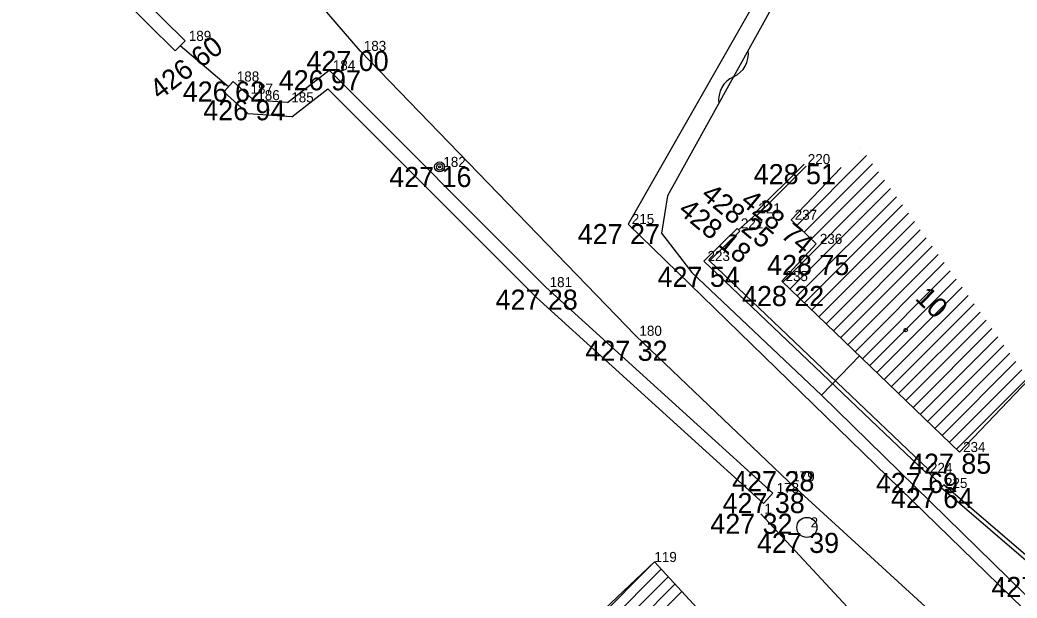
# Model space of a CAD drawing. Extents: x -559180 to -551373, y -1076947 to -1072071.
# Drawn here: x -554607.88 to -554558.25, y -1073349.58 to -1073320.83 of the extents above; entities that cross this region are included whole.
import ezdxf

# ---------------------------------------------------------------- set-up
doc = ezdxf.new("R2010")
doc.units = 0
for name, color, linetype in [('12_PLOTY', 7, 'Continuous'), ('13_PLOTY', 7, 'Continuous'), ('14_BUDOVY', 7, 'Continuous'), ('17_KOMUNIKACE', 7, 'Continuous'), ('18_POLOHOPIS', 7, 'Continuous'), ('1_VODA_ZN', 7, 'Continuous'), ('20_EL_ZN', 7, 'Continuous'), ('30_SDEL_ZN', 7, 'Continuous'), ('32', 7, 'Continuous'), ('3_BODY', 7, 'Continuous'), ('40_KANAL_ZN', 7, 'Continuous'), ('47_ZN_STAV_OBJ$', 7, 'Continuous'), ('54_C_POPISNA', 7, 'Continuous'), ('6_VYSKY', 7, 'Continuous')]:
    doc.layers.add(name, color=color, linetype=linetype)

# ---------------------------------------------------------------- blocks, each defined once
blk = doc.blocks.new('POINT_DISPLAY')
blk.add_line((0, 0), (0, 0))
blk = doc.blocks.new('SLB')
at = {"layer": '20_EL_ZN'}
for radius in [0.25, 0.158, 0.05]:
    blk.add_circle((0, 0), radius, dxfattribs=at)
blk = doc.blocks.new('SAK')
at = {"layer": '40_KANAL_ZN'}
blk.add_circle((0, 0), 0.5, dxfattribs=at)
blk = doc.blocks.new('BZ')
at = {"layer": '47_ZN_STAV_OBJ$'}
blk.add_circle((0, 0), 0.0875, dxfattribs=at)
blk = doc.blocks.new('SDEP')
at = {"layer": '30_SDEL_ZN'}
for centre, radius, start, end in [((0.75, -1.001), 1.251, 53.1529, 126.8469), ((2.25, 1), 1.25, 233.13, 306.8698)]:
    blk.add_arc(centre, radius, start, end, dxfattribs=at)

msp = doc.modelspace()

# ---------------------------------------------------------------- linework, layer by layer
at = {"layer": '12_PLOTY'}
for p, q in [((-554603.386, -1073319.156), (-554600.153, -1073322.366)), ((-554602.41, -1073319.14), (-554599.66, -1073321.87)), ((-554600.153, -1073322.366), (-554599.66, -1073321.87)), ((-554597.504, -1073324.15), (-554599.906, -1073322.118)), ((-554594.56, -1073324.93), (-554592.49, -1073323.33)), ((-554592.49, -1073323.33), (-554581.7, -1073334.12)), ((-554597.737, -1073324.411), (-554597.27, -1073323.89)), ((-554596.59, -1073324.5), (-554597.27, -1073323.89)), ((-554594.341, -1073325.645), (-554592.548, -1073324.26)), ((-554592.548, -1073324.26), (-554582.17, -1073334.638)), ((-554596.519, -1073325.503), (-554597.737, -1073324.411)), ((-554596.25, -1073324.82), (-554596.59, -1073324.5)), ((-554594.56, -1073324.93), (-554596.25, -1073324.82)), ((-554594.341, -1073325.645), (-554596.519, -1073325.503)), ((-554571.31, -1073330.45), (-554568.85, -1073328)), ((-554571.204, -1073330.556), (-554568.744, -1073328.106)), ((-554571.257, -1073330.503), (-554572.11, -1073331.272)), ((-554571.31, -1073330.45), (-554571.204, -1073330.556)), ((-554573.84, -1073332.82), (-554572.18, -1073331.2)), ((-554572.18, -1073331.2), (-554572.04, -1073331.343)), ((-554573.552, -1073332.818), (-554572.04, -1073331.343)), ((-554562.77, -1073343.36), (-554573.84, -1073332.82)), ((-554562.632, -1073343.215), (-554573.552, -1073332.818)), ((-554581.7, -1073334.12), (-554570.4, -1073344.36)), ((-554582.17, -1073334.638), (-554570.87, -1073344.878)), ((-554562.77, -1073343.36), (-554562.632, -1073343.215)), ((-554562.701, -1073343.288), (-554561.954, -1073344.034)), ((-554562.02, -1073344.11), (-554561.889, -1073343.958)), ((-554557.06, -1073348.37), (-554562.02, -1073344.11)), ((-554556.929, -1073348.218), (-554561.889, -1073343.958)), ((-554570.4, -1073344.36), (-554570.87, -1073344.878)), ((-554571.01, -1073345.39), (-554558.19, -1073359.14))]:
    msp.add_line(p, q, dxfattribs=at)
at = {"layer": '13_PLOTY'}
for p, q in [((-554569.04, -1073317.67), (-554575.65, -1073329.58)), ((-554575.65, -1073329.58), (-554575.95, -1073331.44)), ((-554575.95, -1073331.44), (-554574.43, -1073333.39)), ((-554574.43, -1073333.39), (-554567.98, -1073339.5)), ((-554567.98, -1073339.5), (-554555.74, -1073351.47))]:
    msp.add_line(p, q, dxfattribs=at)
at = {"layer": '14_BUDOVY'}
for p, q in [((-554567.005, -1073328.171), (-554569.5, -1073330.77)), ((-554568.25, -1073331.97), (-554569.5, -1073330.77)), ((-554569.96, -1073333.82), (-554568.25, -1073331.97)), ((-554561.12, -1073342.32), (-554569.96, -1073333.82)), ((-554557.654, -1073338.716), (-554561.12, -1073342.32)), ((-554607.88, -1073377.6), (-554576.3, -1073347.79)), ((-554576.3, -1073347.79), (-554567.45, -1073357.3))]:
    msp.add_line(p, q, dxfattribs=at)
at = {"layer": '17_KOMUNIKACE'}
for p, q in [((-554590.95, -1073322.37), (-554607.62, -1073302.94)), ((-554569.71, -1073317.17), (-554577.61, -1073330.98)), ((-554577.23, -1073336.54), (-554590.95, -1073322.37)), ((-554577.61, -1073330.98), (-554556.05, -1073351.94)), ((-554569.62, -1073343.78), (-554577.23, -1073336.54)), ((-554569.62, -1073343.78), (-554554.58, -1073357.52))]:
    msp.add_line(p, q, dxfattribs=at)
at = {"layer": '18_POLOHOPIS'}
msp.add_line((-554567.98, -1073339.5), (-554566.096, -1073337.535), dxfattribs=at)
at = {"layer": '32'}
for p, q in [((-554569.213, -1073331.046), (-554565.74, -1073327.573)), ((-554568.852, -1073331.392), (-554565.442, -1073327.983)), ((-554568.491, -1073331.738), (-554565.145, -1073328.392)), ((-554569.912, -1073333.866), (-554564.848, -1073328.802)), ((-554569.551, -1073334.213), (-554564.55, -1073329.212)), ((-554569.191, -1073334.56), (-554564.253, -1073329.622)), ((-554568.83, -1073334.906), (-554563.956, -1073330.031)), ((-554568.47, -1073335.253), (-554563.658, -1073330.441)), ((-554568.109, -1073335.599), (-554563.361, -1073330.851)), ((-554567.749, -1073335.946), (-554563.064, -1073331.261)), ((-554567.388, -1073336.293), (-554562.766, -1073331.67)), ((-554567.028, -1073336.639), (-554562.469, -1073332.08)), ((-554566.667, -1073336.986), (-554562.172, -1073332.49)), ((-554566.307, -1073337.332), (-554561.874, -1073332.9)), ((-554565.947, -1073337.679), (-554561.577, -1073333.31)), ((-554565.586, -1073338.026), (-554561.28, -1073333.719)), ((-554565.226, -1073338.372), (-554560.982, -1073334.129)), ((-554564.865, -1073338.719), (-554560.685, -1073334.539)), ((-554564.505, -1073339.066), (-554560.388, -1073334.949)), ((-554564.144, -1073339.412), (-554560.09, -1073335.358)), ((-554563.784, -1073339.759), (-554559.793, -1073335.768)), ((-554563.423, -1073340.105), (-554559.496, -1073336.178)), ((-554563.063, -1073340.452), (-554559.198, -1073336.588)), ((-554562.702, -1073340.799), (-554558.901, -1073336.998)), ((-554562.342, -1073341.145), (-554558.604, -1073337.407)), ((-554561.981, -1073341.492), (-554558.306, -1073337.817)), ((-554561.621, -1073341.839), (-554558.009, -1073338.227)), ((-554561.26, -1073342.185), (-554557.712, -1073338.637)), ((-554607.019, -1073378.509), (-554576.3, -1073347.79)), ((-554606.675, -1073378.872), (-554575.959, -1073348.156)), ((-554606.331, -1073379.235), (-554575.618, -1073348.523)), ((-554605.987, -1073379.598), (-554575.277, -1073348.889)), ((-554605.643, -1073379.961), (-554574.937, -1073349.255))]:
    msp.add_line(p, q, dxfattribs=at)

# ---------------------------------------------------------------- block references
at = {"layer": '1_VODA_ZN'}
for p in [(-554599.66, -1073321.87), (-554590.95, -1073322.37), (-554592.49, -1073323.33), (-554597.27, -1073323.89), (-554596.59, -1073324.5), (-554596.25, -1073324.82), (-554594.56, -1073324.93), (-554586.99, -1073328.14), (-554568.85, -1073328), (-554571.31, -1073330.45), (-554577.61, -1073330.98), (-554572.18, -1073331.2), (-554569.5, -1073330.77), (-554568.25, -1073331.97), (-554573.84, -1073332.82), (-554581.7, -1073334.12), (-554569.96, -1073333.82), (-554577.23, -1073336.54), (-554561.12, -1073342.32), (-554562.77, -1073343.36), (-554569.62, -1073343.78), (-554562.02, -1073344.11), (-554570.4, -1073344.36), (-554571.01, -1073345.39), (-554568.71, -1073346.07), (-554576.3, -1073347.79)]:
    msp.add_blockref('POINT_DISPLAY', p, dxfattribs=at)
at = {"layer": '20_EL_ZN'}
msp.add_blockref('SLB', (-554586.99, -1073328.14), dxfattribs=at)
at = {"layer": '30_SDEL_ZN', "xscale": 1.0000005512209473, "yscale": 1.0000005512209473, "rotation": 60.96978130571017}
msp.add_blockref('SDEP', (-554573.09, -1073324.968), dxfattribs=at)
at = {"layer": '32'}
for p in [(-554566.037, -1073327.163), (-554576.3, -1073347.79)]:
    msp.add_blockref('POINT_DISPLAY', p, dxfattribs=at)
at = {"layer": '40_KANAL_ZN'}
msp.add_blockref('SAK', (-554568.71, -1073346.07), dxfattribs=at)
at = {"layer": '47_ZN_STAV_OBJ$'}
msp.add_blockref('BZ', (-554563.795, -1073336.263), dxfattribs=at)

# ---------------------------------------------------------------- texts
at = {"layer": '3_BODY'}
for s, p in [(' 189', (-554599.66, -1073321.87)), (' 183', (-554590.95, -1073322.37)), (' 184', (-554592.49, -1073323.33)), (' 188', (-554597.27, -1073323.89)), (' 187', (-554596.59, -1073324.5)), (' 186', (-554596.25, -1073324.82)), (' 185', (-554594.56, -1073324.93)), (' 182', (-554586.99, -1073328.14)), (' 220', (-554568.85, -1073328)), (' 221', (-554571.31, -1073330.45)), (' 215', (-554577.61, -1073330.98)), (' 222', (-554572.18, -1073331.2)), (' 237', (-554569.5, -1073330.77)), (' 236', (-554568.25, -1073331.97)), (' 223', (-554573.84, -1073332.82)), (' 181', (-554581.7, -1073334.12)), (' 235', (-554569.96, -1073333.82)), (' 180', (-554577.23, -1073336.54)), (' 234', (-554561.12, -1073342.32)), (' 224', (-554562.77, -1073343.36)), (' 179', (-554569.62, -1073343.78)), (' 225', (-554562.02, -1073344.11)), (' 178', (-554570.4, -1073344.36)), (' 1', (-554571.01, -1073345.39)), (' 2', (-554568.71, -1073346.07)), ('119', (-554576.3, -1073347.79))]:
    msp.add_text(s, height=0.5, dxfattribs=at).set_placement(p)
at = {"layer": '54_C_POPISNA'}
msp.add_text('10', height=1, rotation=316.1233, dxfattribs=at).set_placement((-554563.367, -1073334.72))
at = {"layer": '6_VYSKY'}
for s, rotation, p in [('426 60', 37.5934, (-554600.928, -1073324.837)), ('428 25', 320.0507, (-554574.033, -1073329.63)), ('428 74', 320.3769, (-554572.067, -1073329.942)), ('428 18', 320.3546, (-554575.169, -1073330.393))]:
    msp.add_text(s, height=1, rotation=rotation, dxfattribs=at).set_placement(p)
for s, p in [('427 00', (-554593.618, -1073323.37)), ('426 97', (-554594.995, -1073324.33)), ('426 62', (-554599.775, -1073324.89)), ('426 94', (-554598.755, -1073325.82)), ('427 16', (-554589.495, -1073329.14)), ('428 51', (-554571.355, -1073329)), ('427 27', (-554580.115, -1073331.98)), ('428 75', (-554570.687, -1073333.519)), ('427 54', (-554576.141, -1073334.105)), ('428 22', (-554571.939, -1073335.062)), ('427 28', (-554584.205, -1073335.243)), ('427 32', (-554579.735, -1073337.785)), ('427 85', (-554563.625, -1073343.401)), ('427 28', (-554572.428, -1073344.273)), ('427 69', (-554565.275, -1073344.36)), ('427 64', (-554564.525, -1073345.11)), ('427 38', (-554572.905, -1073345.36)), ('427 32', (-554573.515, -1073346.39)), ('427 39', (-554571.195, -1073347.341)), ('427 73', (-554559.524, -1073349.533))]:
    msp.add_text(s, height=1, dxfattribs=at).set_placement(p)

doc.saveas('drawing.dxf')
